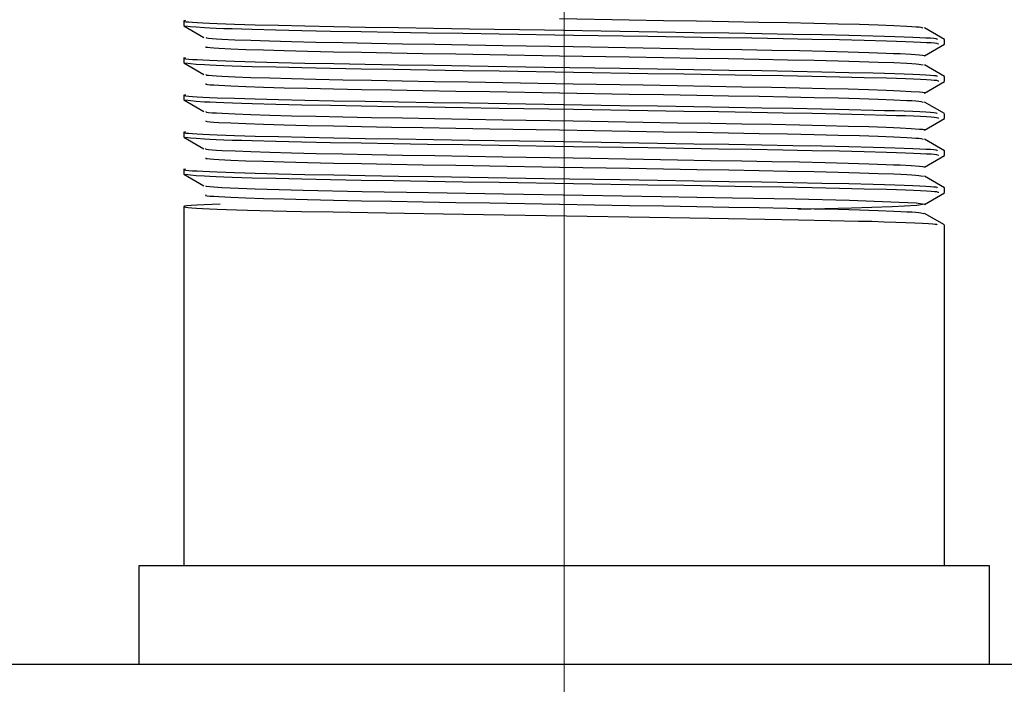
# Model space of a CAD drawing. Header units: millimetres. Extents: x 262469 to 275208, y -32539 to 9411.
# Tile 353 of 428: x 269117.88 to 269125.4, y -13217.58 to -13212.5. Entities that reach past the tile are written whole.
import ezdxf

# ---------------------------------------------------------------- set-up
doc = ezdxf.new("R2010")
doc.units = ezdxf.units.MM
doc.header["$LTSCALE"] = 100
doc.layers.add('$ IE_TELETECHNIKA', color=5, linetype='Continuous', lineweight=30)

msp = doc.modelspace()

# ---------------------------------------------------------------- linework, layer by layer
at = {"layer": '$ IE_TELETECHNIKA', "color": 7, "linetype": 'Continuous', "lineweight": 5, "ltscale": 20.32}
for p, q in [((269122.0395, -13207.6088), (269122.0395, -13216.6713)), ((269122.0395, -13216.6713), (269122.0395, -13218.6713))]:
    msp.add_line(p, q, dxfattribs=at)
at = {"layer": '$ IE_TELETECHNIKA', "color": 7, "linetype": 'Continuous'}
for p, q in [((269119.1333, -13212.5087), (269119.1333, -13212.5441)), ((269119.1342, -13212.5451), (269119.2877, -13212.6338)), ((269124.9449, -13212.6494), (269124.7914, -13212.5607)), ((269124.7914, -13212.7755), (269124.9449, -13212.6869)), ((269124.9458, -13212.6858), (269124.9458, -13212.6503)), ((269119.1333, -13212.7922), (269119.1333, -13212.8276)), ((269119.1342, -13212.8286), (269119.2877, -13212.9173)), ((269124.9449, -13212.9329), (269124.7914, -13212.8442)), ((269124.9458, -13212.9693), (269124.9458, -13212.9338)), ((269124.7914, -13213.059), (269124.9449, -13212.9704)), ((269119.1333, -13213.0756), (269119.1333, -13213.1111)), ((269119.1342, -13213.1121), (269119.2877, -13213.2008)), ((269124.9449, -13213.2163), (269124.7914, -13213.1277)), ((269124.9458, -13213.2527), (269124.9458, -13213.2173)), ((269124.7914, -13213.3425), (269124.9449, -13213.2538)), ((269119.1333, -13213.3591), (269119.1333, -13213.3946)), ((269119.1342, -13213.3956), (269119.2877, -13213.4842)), ((269124.9449, -13213.4998), (269124.7914, -13213.4112)), ((269124.7914, -13213.626), (269124.9449, -13213.5373)), ((269124.9458, -13213.5362), (269124.9458, -13213.5008)), ((269119.1333, -13213.6426), (269119.1333, -13213.678)), ((269119.1342, -13213.6791), (269119.2876, -13213.7677)), ((269124.9449, -13213.7833), (269124.7914, -13213.6947)), ((269124.7914, -13213.9095), (269124.9449, -13213.8208)), ((269124.9458, -13213.8197), (269124.9458, -13213.7843)), ((269119.1333, -13213.9261), (269119.1333, -13216.6713)), ((269124.9449, -13214.0668), (269124.7914, -13213.9781)), ((269124.9458, -13216.6713), (269124.9458, -13214.0677)), ((269118.7895, -13216.6713), (269118.7895, -13217.4213)), ((269125.2895, -13216.6713), (269118.7895, -13216.6713)), ((269125.2895, -13217.4213), (269125.2895, -13216.6713)), ((269059.5395, -13217.4213), (269199.5395, -13217.4213))]:
    msp.add_line(p, q, dxfattribs=at)
for points in [[(269122.0037, -13212.4903), (269122.5371, -13212.4995), (269122.798, -13212.504), (269123.0517, -13212.5083), (269123.2959, -13212.5125), (269123.528, -13212.5166), (269123.7461, -13212.5208), (269123.9481, -13212.5251), (269124.1321, -13212.5296), (269124.2959, -13212.5341), (269124.4378, -13212.5387), (269124.5583, -13212.5433), (269124.6568, -13212.5479), (269124.6962, -13212.5501), (269124.7279, -13212.5523), (269124.7508, -13212.5545), (269124.7654, -13212.5566), (269124.7801, -13212.5607)], [(269119.1462, -13212.5055), (269119.1325, -13212.5096), (269119.1371, -13212.5118), (269119.1502, -13212.5139), (269119.1714, -13212.5161), (269119.2004, -13212.5184), (269119.2369, -13212.5206), (269119.2806, -13212.5229), (269119.3312, -13212.5252), (269119.3883, -13212.5275), (269119.5213, -13212.5322), (269119.6782, -13212.5369), (269119.8578, -13212.5416), (269120.059, -13212.5461), (269120.2803, -13212.5505), (269120.5194, -13212.5548), (269120.7737, -13212.559), (269121.0406, -13212.5633), (269121.3174, -13212.5678), (269121.8897, -13212.5771), (269122.4685, -13212.5865), (269122.7531, -13212.591), (269123.0304, -13212.5955), (269123.2971, -13212.5999), (269123.5501, -13212.6043), (269123.7877, -13212.6086), (269124.0092, -13212.613), (269124.2137, -13212.6174), (269124.4005, -13212.622), (269124.4861, -13212.6243), (269124.5655, -13212.6267), (269124.6377, -13212.6291), (269124.7021, -13212.6315), (269124.7577, -13212.6338), (269124.8036, -13212.6361), (269124.8392, -13212.6384), (269124.8636, -13212.6406), (269124.8783, -13212.6428), (269124.8856, -13212.645), (269124.8879, -13212.6492)], [(269119.148, -13212.5452), (269119.1843, -13212.5495), (269119.2295, -13212.5539), (269119.2926, -13212.5582), (269119.3335, -13212.5605), (269119.3823, -13212.5627), (269119.4395, -13212.565), (269119.5048, -13212.5673), (269119.5776, -13212.5697), (269119.6574, -13212.572), (269119.836, -13212.5766), (269120.0363, -13212.5811), (269120.2544, -13212.5854), (269120.488, -13212.5896), (269120.7353, -13212.5938), (269120.9949, -13212.598), (269121.265, -13212.6024), (269121.5431, -13212.6069), (269122.1118, -13212.6162), (269122.6781, -13212.6253), (269122.9532, -13212.6297), (269123.2189, -13212.6341), (269123.4724, -13212.6384), (269123.7116, -13212.6426), (269123.9352, -13212.6469), (269124.1423, -13212.6512), (269124.3319, -13212.6557), (269124.5017, -13212.6603), (269124.5778, -13212.6626), (269124.647, -13212.6649), (269124.7087, -13212.6673), (269124.7622, -13212.6696), (269124.807, -13212.6719), (269124.8422, -13212.6741), (269124.8675, -13212.6763), (269124.8839, -13212.6785), (269124.8974, -13212.6827), (269124.8967, -13212.6868)], [(269119.3027, -13212.6338), (269119.3084, -13212.6379), (269119.324, -13212.6401), (269119.3497, -13212.6423), (269119.384, -13212.6445), (269119.4255, -13212.6468), (269119.5252, -13212.6514), (269119.6462, -13212.656), (269119.79, -13212.6606), (269119.9565, -13212.6652), (269120.1431, -13212.6697), (269120.3478, -13212.6741), (269120.5686, -13212.6783), (269120.8036, -13212.6824), (269121.0506, -13212.6866), (269121.3071, -13212.691), (269121.5706, -13212.6955), (269122.1087, -13212.7048), (269122.6441, -13212.714), (269122.9043, -13212.7184), (269123.1562, -13212.7227), (269123.3974, -13212.7269), (269123.6255, -13212.731), (269123.8383, -13212.7353), (269124.0336, -13212.7397), (269124.21, -13212.7443), (269124.3661, -13212.7489), (269124.4994, -13212.7535), (269124.5566, -13212.7558), (269124.607, -13212.7582), (269124.6899, -13212.7627), (269124.7535, -13212.7671), (269124.7782, -13212.7692), (269124.7948, -13212.7713), (269124.7999, -13212.7733), (269124.7903, -13212.7755)], [(269119.301, -13212.7036), (269119.3035, -13212.7077), (269119.3144, -13212.7098), (269119.335, -13212.7119), (269119.3643, -13212.7141), (269119.4012, -13212.7163), (269119.4933, -13212.7209), (269119.6069, -13212.7254), (269119.7427, -13212.73), (269119.9011, -13212.7346), (269120.08, -13212.7391), (269120.2774, -13212.7435), (269120.4913, -13212.7477), (269120.7199, -13212.7518), (269120.9611, -13212.756), (269121.2125, -13212.7602), (269121.4717, -13212.7647), (269122.0038, -13212.7738), (269122.5373, -13212.783), (269122.7982, -13212.7875), (269123.0519, -13212.7918), (269123.296, -13212.796), (269123.5282, -13212.8001), (269123.7462, -13212.8043), (269123.9483, -13212.8086), (269124.1322, -13212.813), (269124.2959, -13212.8176), (269124.438, -13212.8222), (269124.5585, -13212.8268), (269124.6569, -13212.8314), (269124.6961, -13212.8336), (269124.7275, -13212.8358), (269124.7503, -13212.838), (269124.7651, -13212.8401), (269124.7811, -13212.8442)], [(269119.1462, -13212.7889), (269119.1325, -13212.7931), (269119.1371, -13212.7953), (269119.1502, -13212.7974), (269119.1714, -13212.7996), (269119.2004, -13212.8018), (269119.2369, -13212.8041), (269119.2806, -13212.8064), (269119.3312, -13212.8087), (269119.3883, -13212.811), (269119.5213, -13212.8157), (269119.6782, -13212.8204), (269119.8578, -13212.8251), (269120.059, -13212.8296), (269120.2803, -13212.834), (269120.5194, -13212.8382), (269120.7737, -13212.8425), (269121.0406, -13212.8468), (269121.3174, -13212.8513), (269121.8897, -13212.8606), (269122.4685, -13212.87), (269122.7531, -13212.8745), (269123.0304, -13212.879), (269123.2971, -13212.8834), (269123.5501, -13212.8878), (269123.7877, -13212.8921), (269124.0092, -13212.8964), (269124.2137, -13212.9009), (269124.4005, -13212.9055), (269124.4861, -13212.9078), (269124.5655, -13212.9102), (269124.6377, -13212.9126), (269124.7021, -13212.9149), (269124.7577, -13212.9173), (269124.8036, -13212.9196), (269124.8392, -13212.9219), (269124.8636, -13212.9241), (269124.8783, -13212.9263), (269124.8856, -13212.9284), (269124.8879, -13212.9327)], [(269119.148, -13212.8287), (269119.1843, -13212.833), (269119.2295, -13212.8373), (269119.2926, -13212.8417), (269119.3335, -13212.844), (269119.3823, -13212.8462), (269119.4395, -13212.8485), (269119.5048, -13212.8508), (269119.5776, -13212.8532), (269119.6574, -13212.8555), (269119.836, -13212.8601), (269120.0363, -13212.8646), (269120.2543, -13212.8689), (269120.4878, -13212.8731), (269120.7352, -13212.8773), (269120.9948, -13212.8815), (269121.2648, -13212.8859), (269121.5429, -13212.8904), (269122.1116, -13212.8997), (269122.6779, -13212.9087), (269122.9529, -13212.9132), (269123.2186, -13212.9175), (269123.4721, -13212.9218), (269123.7113, -13212.9261), (269123.9349, -13212.9304), (269124.142, -13212.9347), (269124.3316, -13212.9392), (269124.5015, -13212.9437), (269124.5775, -13212.9461), (269124.6468, -13212.9484), (269124.7085, -13212.9507), (269124.7621, -13212.953), (269124.8068, -13212.9553), (269124.8421, -13212.9576), (269124.8674, -13212.9598), (269124.8839, -13212.9619), (269124.8973, -13212.9661), (269124.8966, -13212.9703)], [(269119.3026, -13212.9173), (269119.3076, -13212.9214), (269119.3236, -13212.9236), (269119.3496, -13212.9258), (269119.3842, -13212.928), (269119.4259, -13212.9303), (269119.5254, -13212.9348), (269119.6462, -13212.9395), (269119.7901, -13212.9441), (269119.9565, -13212.9487), (269120.1431, -13212.9532), (269120.3477, -13212.9576), (269120.5685, -13212.9618), (269120.8034, -13212.9659), (269121.0503, -13212.9701), (269121.3068, -13212.9745), (269121.5702, -13212.979), (269122.1082, -13212.9882), (269122.6435, -13212.9974), (269122.9036, -13213.0019), (269123.1555, -13213.0062), (269123.3967, -13213.0104), (269123.6248, -13213.0145), (269123.8376, -13213.0187), (269124.0329, -13213.0232), (269124.2094, -13213.0277), (269124.3655, -13213.0324), (269124.4988, -13213.037), (269124.5559, -13213.0393), (269124.6065, -13213.0416), (269124.6897, -13213.0462), (269124.7537, -13213.0505), (269124.7783, -13213.0526), (269124.7944, -13213.0547), (269124.7989, -13213.0568), (269124.7888, -13213.0589)], [(269119.3014, -13212.9871), (269119.3028, -13212.9911), (269119.3139, -13212.9932), (269119.3347, -13212.9954), (269119.3643, -13212.9976), (269119.4014, -13212.9998), (269119.4935, -13213.0043), (269119.6069, -13213.0089), (269119.7427, -13213.0135), (269119.9011, -13213.0181), (269120.0801, -13213.0226), (269120.2775, -13213.027), (269120.4914, -13213.0312), (269120.72, -13213.0353), (269120.9612, -13213.0394), (269121.2126, -13213.0437), (269121.4718, -13213.0482), (269122.0039, -13213.0573), (269122.5374, -13213.0665), (269122.7983, -13213.071), (269123.0521, -13213.0753), (269123.2962, -13213.0795), (269123.5283, -13213.0836), (269123.7464, -13213.0877), (269123.9484, -13213.0921), (269124.1324, -13213.0965), (269124.296, -13213.1011), (269124.4381, -13213.1057), (269124.5587, -13213.1103), (269124.6569, -13213.1149), (269124.696, -13213.1171), (269124.7272, -13213.1193), (269124.7499, -13213.1214), (269124.7649, -13213.1236), (269124.7821, -13213.1277)], [(269119.1462, -13213.0724), (269119.1325, -13213.0766), (269119.1371, -13213.0787), (269119.1502, -13213.0809), (269119.1714, -13213.0831), (269119.2004, -13213.0853), (269119.2369, -13213.0876), (269119.2806, -13213.0898), (269119.3312, -13213.0921), (269119.3883, -13213.0945), (269119.5213, -13213.0992), (269119.6782, -13213.1039), (269119.8578, -13213.1086), (269120.059, -13213.1131), (269120.2803, -13213.1175), (269120.5194, -13213.1217), (269120.7737, -13213.126), (269121.0406, -13213.1303), (269121.3173, -13213.1348), (269121.8896, -13213.1441), (269122.4685, -13213.1534), (269122.7531, -13213.158), (269123.0304, -13213.1625), (269123.2971, -13213.1669), (269123.5501, -13213.1712), (269123.7877, -13213.1756), (269124.0092, -13213.1799), (269124.2137, -13213.1844), (269124.4005, -13213.189), (269124.4861, -13213.1913), (269124.5654, -13213.1937), (269124.6377, -13213.1961), (269124.7021, -13213.1984), (269124.7577, -13213.2008), (269124.8036, -13213.2031), (269124.8392, -13213.2054), (269124.8636, -13213.2076), (269124.8783, -13213.2098), (269124.8856, -13213.2119), (269124.8879, -13213.2162)], [(269119.1481, -13213.1122), (269119.1844, -13213.1165), (269119.2296, -13213.1208), (269119.2926, -13213.1252), (269119.3336, -13213.1274), (269119.3824, -13213.1297), (269119.4396, -13213.132), (269119.5049, -13213.1343), (269119.5777, -13213.1366), (269119.6575, -13213.139), (269119.8361, -13213.1436), (269120.0364, -13213.1481), (269120.2545, -13213.1524), (269120.4881, -13213.1566), (269120.7354, -13213.1607), (269120.995, -13213.165), (269121.2651, -13213.1694), (269121.5431, -13213.1739), (269122.1118, -13213.1831), (269122.6781, -13213.1922), (269122.9531, -13213.1967), (269123.2188, -13213.201), (269123.4723, -13213.2053), (269123.7115, -13213.2096), (269123.9351, -13213.2138), (269124.1422, -13213.2182), (269124.3317, -13213.2226), (269124.5016, -13213.2272), (269124.5776, -13213.2296), (269124.6469, -13213.2319), (269124.7086, -13213.2342), (269124.7621, -13213.2365), (269124.8069, -13213.2388), (269124.8421, -13213.2411), (269124.8674, -13213.2433), (269124.8839, -13213.2454), (269124.8973, -13213.2496), (269124.8967, -13213.2538)], [(269119.3024, -13213.2008), (269119.3014, -13213.2028), (269119.3069, -13213.2049), (269119.3233, -13213.2071), (269119.3497, -13213.2093), (269119.3846, -13213.2115), (269119.4264, -13213.2138), (269119.5259, -13213.2183), (269119.6466, -13213.223), (269119.7906, -13213.2276), (269119.9571, -13213.2322), (269120.1438, -13213.2367), (269120.3484, -13213.2411), (269120.5692, -13213.2453), (269120.8043, -13213.2494), (269121.0512, -13213.2536), (269121.3077, -13213.258), (269121.5711, -13213.2625), (269122.1091, -13213.2717), (269122.6444, -13213.2809), (269122.9045, -13213.2854), (269123.1564, -13213.2897), (269123.3975, -13213.2939), (269123.6255, -13213.298), (269123.8383, -13213.3022), (269124.0336, -13213.3067), (269124.21, -13213.3112), (269124.366, -13213.3159), (269124.4991, -13213.3205), (269124.5562, -13213.3228), (269124.6067, -13213.3251), (269124.6902, -13213.3297), (269124.7544, -13213.334), (269124.7786, -13213.3362), (269124.794, -13213.3382), (269124.7977, -13213.3403), (269124.7871, -13213.3424)], [(269119.3016, -13213.2705), (269119.3021, -13213.2746), (269119.3133, -13213.2767), (269119.3345, -13213.2789), (269119.3643, -13213.2811), (269119.4016, -13213.2833), (269119.4936, -13213.2878), (269119.6069, -13213.2924), (269119.7427, -13213.297), (269119.9012, -13213.3016), (269120.0802, -13213.3061), (269120.2775, -13213.3105), (269120.4915, -13213.3147), (269120.7201, -13213.3188), (269120.9613, -13213.3229), (269121.2127, -13213.3272), (269121.4719, -13213.3317), (269122.0041, -13213.3408), (269122.5376, -13213.35), (269122.7985, -13213.3544), (269123.0522, -13213.3588), (269123.2963, -13213.363), (269123.5285, -13213.3671), (269123.7465, -13213.3712), (269123.9486, -13213.3755), (269124.1325, -13213.38), (269124.2961, -13213.3846), (269124.4382, -13213.3892), (269124.5589, -13213.3938), (269124.657, -13213.3983), (269124.6958, -13213.4006), (269124.7269, -13213.4028), (269124.7495, -13213.4049), (269124.7648, -13213.407), (269124.7833, -13213.4112)], [(269119.1462, -13213.3559), (269119.1325, -13213.3601), (269119.1371, -13213.3622), (269119.1502, -13213.3644), (269119.1714, -13213.3666), (269119.2004, -13213.3688), (269119.2369, -13213.371), (269119.2806, -13213.3733), (269119.3312, -13213.3756), (269119.3883, -13213.3779), (269119.5213, -13213.3827), (269119.6782, -13213.3874), (269119.8578, -13213.3921), (269120.059, -13213.3966), (269120.2803, -13213.401), (269120.5194, -13213.4052), (269120.7737, -13213.4094), (269121.0406, -13213.4138), (269121.3174, -13213.4182), (269121.8897, -13213.4276), (269122.4685, -13213.4369), (269122.7531, -13213.4415), (269123.0304, -13213.446), (269123.2971, -13213.4504), (269123.5501, -13213.4547), (269123.7877, -13213.459), (269124.0092, -13213.4634), (269124.2137, -13213.4679), (269124.4005, -13213.4724), (269124.4861, -13213.4748), (269124.5655, -13213.4772), (269124.6377, -13213.4795), (269124.7021, -13213.4819), (269124.7577, -13213.4843), (269124.8036, -13213.4866), (269124.8392, -13213.4889), (269124.8636, -13213.4911), (269124.8783, -13213.4933), (269124.8856, -13213.4954), (269124.8879, -13213.4996)], [(269119.1481, -13213.3957), (269119.1844, -13213.4), (269119.2296, -13213.4043), (269119.2926, -13213.4087), (269119.3336, -13213.4109), (269119.3823, -13213.4132), (269119.4395, -13213.4155), (269119.5048, -13213.4178), (269119.5776, -13213.4201), (269119.6575, -13213.4224), (269119.836, -13213.4271), (269120.0364, -13213.4316), (269120.2544, -13213.4359), (269120.488, -13213.4401), (269120.7353, -13213.4442), (269120.9949, -13213.4485), (269121.265, -13213.4528), (269121.5431, -13213.4574), (269122.1118, -13213.4666), (269122.678, -13213.4757), (269122.9531, -13213.4801), (269123.2188, -13213.4845), (269123.4723, -13213.4888), (269123.7114, -13213.4931), (269123.9351, -13213.4973), (269124.1422, -13213.5017), (269124.3317, -13213.5061), (269124.5016, -13213.5107), (269124.5777, -13213.513), (269124.6469, -13213.5154), (269124.7086, -13213.5177), (269124.7622, -13213.52), (269124.8069, -13213.5223), (269124.8421, -13213.5245), (269124.8674, -13213.5267), (269124.8839, -13213.5289), (269124.8974, -13213.5331), (269124.8967, -13213.5373)], [(269119.3021, -13213.4843), (269119.3005, -13213.4863), (269119.3061, -13213.4884), (269119.3229, -13213.4906), (269119.3498, -13213.4927), (269119.385, -13213.495), (269119.4269, -13213.4973), (269119.5262, -13213.5018), (269119.6468, -13213.5065), (269119.7909, -13213.5111), (269119.9575, -13213.5157), (269120.1442, -13213.5202), (269120.3489, -13213.5245), (269120.5697, -13213.5288), (269120.8048, -13213.5329), (269121.0517, -13213.5371), (269121.3082, -13213.5414), (269121.5717, -13213.546), (269122.1096, -13213.5552), (269122.6449, -13213.5644), (269122.905, -13213.5689), (269123.1569, -13213.5732), (269123.3979, -13213.5774), (269123.626, -13213.5815), (269123.8387, -13213.5857), (269124.034, -13213.5902), (269124.2103, -13213.5947), (269124.3663, -13213.5994), (269124.4993, -13213.604), (269124.5563, -13213.6063), (269124.6068, -13213.6086), (269124.6905, -13213.6131), (269124.7549, -13213.6175), (269124.7787, -13213.6196), (269124.7935, -13213.6217), (269124.7966, -13213.6238), (269124.7856, -13213.6259)], [(269119.3018, -13213.554), (269119.3013, -13213.5581), (269119.3128, -13213.5602), (269119.3343, -13213.5624), (269119.3644, -13213.5646), (269119.4018, -13213.5668), (269119.4937, -13213.5713), (269119.6069, -13213.5759), (269119.7427, -13213.5805), (269119.9012, -13213.5851), (269120.0802, -13213.5896), (269120.2776, -13213.594), (269120.4915, -13213.5982), (269120.7202, -13213.6023), (269120.9614, -13213.6064), (269121.2128, -13213.6107), (269121.4721, -13213.6151), (269122.0042, -13213.6243), (269122.5377, -13213.6334), (269122.7987, -13213.6379), (269123.0524, -13213.6422), (269123.2965, -13213.6465), (269123.5286, -13213.6506), (269123.7467, -13213.6547), (269123.9487, -13213.659), (269124.1326, -13213.6635), (269124.2962, -13213.6681), (269124.4384, -13213.6727), (269124.5591, -13213.6773), (269124.6112, -13213.6796), (269124.657, -13213.6818), (269124.6957, -13213.6841), (269124.7266, -13213.6863), (269124.7491, -13213.6884), (269124.7648, -13213.6905), (269124.7846, -13213.6947)], [(269119.1462, -13213.6394), (269119.1325, -13213.6436), (269119.1371, -13213.6457), (269119.1502, -13213.6479), (269119.1714, -13213.6501), (269119.2004, -13213.6523), (269119.2369, -13213.6545), (269119.2806, -13213.6568), (269119.3312, -13213.6591), (269119.3883, -13213.6614), (269119.5213, -13213.6661), (269119.6782, -13213.6709), (269119.8578, -13213.6755), (269120.059, -13213.6801), (269120.2803, -13213.6844), (269120.5194, -13213.6887), (269120.7737, -13213.6929), (269121.0406, -13213.6972), (269121.3174, -13213.7017), (269121.8896, -13213.7111), (269122.4685, -13213.7204), (269122.7531, -13213.725), (269123.0304, -13213.7294), (269123.2971, -13213.7339), (269123.5501, -13213.7382), (269123.7877, -13213.7425), (269124.0092, -13213.7469), (269124.2137, -13213.7513), (269124.4005, -13213.7559), (269124.4861, -13213.7583), (269124.5654, -13213.7606), (269124.6377, -13213.763), (269124.7021, -13213.7654), (269124.7577, -13213.7677), (269124.8036, -13213.7701), (269124.8392, -13213.7723), (269124.8636, -13213.7746), (269124.8783, -13213.7767), (269124.8856, -13213.7789), (269124.8879, -13213.7831)], [(269119.1481, -13213.6792), (269119.1843, -13213.6835), (269119.2296, -13213.6878), (269119.2926, -13213.6922), (269119.3335, -13213.6944), (269119.3823, -13213.6967), (269119.4395, -13213.699), (269119.5048, -13213.7013), (269119.5776, -13213.7036), (269119.6574, -13213.7059), (269119.836, -13213.7105), (269120.0363, -13213.715), (269120.2544, -13213.7194), (269120.488, -13213.7235), (269120.7353, -13213.7277), (269120.9949, -13213.7319), (269121.265, -13213.7363), (269121.5431, -13213.7409), (269122.1118, -13213.7501), (269122.6781, -13213.7592), (269122.9531, -13213.7636), (269123.2188, -13213.768), (269123.4724, -13213.7723), (269123.7115, -13213.7765), (269123.9351, -13213.7808), (269124.1422, -13213.7851), (269124.3318, -13213.7896), (269124.5017, -13213.7942), (269124.5777, -13213.7965), (269124.6469, -13213.7989), (269124.7086, -13213.8012), (269124.7622, -13213.8035), (269124.8069, -13213.8058), (269124.8422, -13213.808), (269124.8675, -13213.8102), (269124.8839, -13213.8124), (269124.8974, -13213.8166), (269124.8967, -13213.8207)], [(269119.3017, -13213.7677), (269119.3014, -13213.771), (269119.4259, -13213.7807), (269119.6787, -13213.791), (269120.0453, -13213.8013), (269120.4956, -13213.8109), (269121.0037, -13213.8197), (269121.5773, -13213.8296), (269122.1837, -13213.84), (269122.7797, -13213.8502), (269123.3246, -13213.8596), (269123.8046, -13213.8685), (269124.2198, -13213.8785), (269124.5355, -13213.8889), (269124.7282, -13213.899), (269124.7923, -13213.9082), (269124.7334, -13213.9173), (269124.5461, -13213.9274), (269124.2352, -13213.9378), (269123.8235, -13213.9478), (269123.8235, -13213.9478)], [(269119.3018, -13213.8375), (269119.3005, -13213.8416), (269119.3123, -13213.8437), (269119.3341, -13213.8458), (269119.3645, -13213.848), (269119.402, -13213.8503), (269119.4939, -13213.8548), (269119.6069, -13213.8594), (269119.7427, -13213.864), (269119.9013, -13213.8685), (269120.0803, -13213.8731), (269120.2777, -13213.8774), (269120.4916, -13213.8817), (269120.7203, -13213.8858), (269120.9615, -13213.8899), (269121.2129, -13213.8942), (269121.4722, -13213.8986), (269122.0044, -13213.9078), (269122.5379, -13213.9169), (269122.7988, -13213.9214), (269123.0525, -13213.9257), (269123.2966, -13213.9299), (269123.5288, -13213.934), (269123.7469, -13213.9382), (269123.9489, -13213.9425), (269124.1327, -13213.947), (269124.2963, -13213.9516), (269124.4385, -13213.9562), (269124.5593, -13213.9608), (269124.6113, -13213.963), (269124.657, -13213.9653), (269124.6955, -13213.9675), (269124.7262, -13213.9697), (269124.7488, -13213.9719), (269124.7649, -13213.974), (269124.786, -13213.9782)], [(269119.4127, -13213.9082), (269119.2889, -13213.9134), (269119.2346, -13213.9159), (269119.1895, -13213.9184), (269119.1567, -13213.9208), (269119.1385, -13213.9231), (269119.1331, -13213.9254), (269119.1368, -13213.9277), (269119.1485, -13213.9301), (269119.1683, -13213.9325), (269119.1962, -13213.9349), (269119.2323, -13213.9374), (269119.2766, -13213.9399), (269119.3292, -13213.9424), (269119.3902, -13213.945), (269119.4596, -13213.9476), (269119.5369, -13213.9502), (269119.6219, -13213.9528), (269119.7143, -13213.9554), (269119.8137, -13213.958), (269119.9198, -13213.9605), (269120.0323, -13213.963), (269120.275, -13213.9678), (269120.5388, -13213.9725), (269120.8205, -13213.9772), (269121.1168, -13213.982), (269121.4244, -13213.987), (269122.6925, -13214.0075), (269122.9994, -13214.0124), (269123.2939, -13214.0173), (269123.5718, -13214.0221), (269123.8311, -13214.0268), (269124.0705, -13214.0317), (269124.2892, -13214.0366), (269124.3904, -13214.0391), (269124.485, -13214.0417), (269124.5722, -13214.0443), (269124.6506, -13214.0469), (269124.7192, -13214.0496), (269124.7769, -13214.0521), (269124.8225, -13214.0547), (269124.855, -13214.0572), (269124.8747, -13214.0596), (269124.8846, -13214.0619), (269124.8879, -13214.0666)]]:
    msp.add_lwpolyline(points, dxfattribs=at)

doc.saveas('drawing.dxf')
